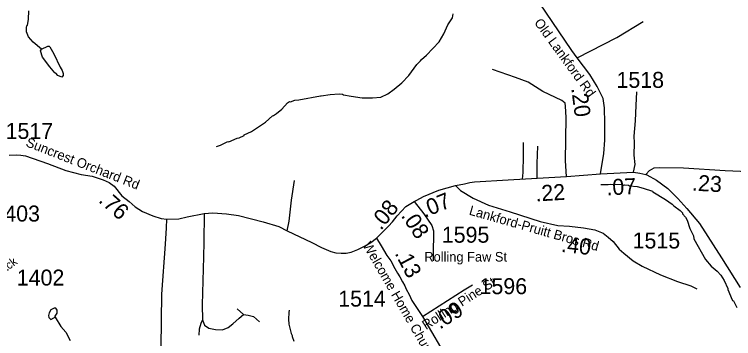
# Model space of a CAD drawing. Extents: x 1248089 to 1457196, y 820910 to 988753.
# Drawn here: x 1350937 to 1356563, y 891579 to 894116 of the extents above; entities that cross this region are included whole.
import ezdxf

# ---------------------------------------------------------------- set-up
doc = ezdxf.new("R2010")
doc.units = 0
for name, color, linetype in [('Exist Hydrographic Misc Water Feature', 7, 'Continuous'), ('Exist Road Non-System Type 51', 7, 'Continuous'), ('Exist Road Secondary Type 51 Attributed', 7, 'Continuous'), ('Exist Road Secondary Type 51 Label', 7, 'Continuous'), ('Prop GRAU CAT1 Cell', 7, 'Continuous'), ('Prop Lane Lines', 7, 'Continuous')]:
    doc.layers.add(name, color=color, linetype=linetype)

msp = doc.modelspace()

# ---------------------------------------------------------------- linework, layer by layer
at = {"layer": 'Exist Hydrographic Misc Water Feature'}
for points in [[(1351148.7, 893843.2), (1351084, 893898.6), (1351048.9, 893939.4), (1351031.8, 893979.8), (1351032.5, 894011.8), (1351034.9, 894027.7), (1351039.2, 894029.5), (1351048, 894079.4), (1351049.4, 894143.4)], [(1352518, 893081.8), (1352550.2, 893093.1), (1352606.8, 893119.8), (1352614.8, 893119.6), (1352679.4, 893146.2), (1352695.5, 893149.8), (1352735.9, 893168.8), (1352736, 893172.8), (1352792.6, 893199.6), (1352902.3, 893273), (1352955.3, 893321.8), (1352963.4, 893323.7), (1352987.8, 893341.1), (1353028.5, 893374.2), (1353073.6, 893423.1), (1353089.8, 893432.7), (1353097.8, 893432.5), (1353130, 893443.8), (1353162.1, 893447.1), (1353330.8, 893479.3), (1353336.8, 893477.4), (1353407, 893489.5), (1353479.2, 893493.8), (1353503.1, 893491.3), (1353511, 893487.2), (1353570.7, 893475.8), (1353658.5, 893463.8), (1353738.5, 893462), (1353802.7, 893468.4), (1353859.3, 893495.2), (1353908, 893530), (1353969.1, 893580.7), (1354022.4, 893637.5), (1354084.3, 893724), (1354115, 893753.3), (1354121.2, 893763.2), (1354159.9, 893796.3), (1354259.3, 893901.4), (1354297.7, 893963.1), (1354327.2, 894032.5), (1354364.4, 894087.7), (1354369.1, 894119.6)], [(1351148.7, 893843.2), (1351199.3, 893868), (1351208.9, 893868.1), (1351215.2, 893861.6), (1351246, 893806.9), (1351295.6, 893701.8), (1351311.1, 893677.4), (1351318.6, 893653.3), (1351318.2, 893637.3), (1351308, 893625.5), (1351278.3, 893638.2), (1351262.6, 893654.5), (1351254.7, 893658.7), (1351213.7, 893705.7), (1351157.4, 893780.9), (1351142.1, 893830.1), (1351148.7, 893843.2)], [(1355525.3, 892784.5), (1355581.3, 892783.3), (1355597.4, 892786.9), (1355693.3, 892784.7), (1355701.3, 892780.5), (1355709.3, 892782.4), (1355741.3, 892779.6), (1355749.1, 892775.4), (1355809, 892770.1), (1355856.7, 892757), (1355928.2, 892731.3), (1355930.4, 892726.3), (1356031.3, 892666.5), (1356081.9, 892631.9), (1356095.6, 892617.5), (1356144.8, 892580.4), (1356162.4, 892562.1), (1356164.3, 892556), (1356187.7, 892529.4), (1356199.1, 892505.1), (1356221.7, 892440.7), (1356248.4, 892384.1), (1356251.9, 892360), (1356344.3, 892197.9), (1356387.2, 892144.9), (1356434.3, 892105.8), (1356463.7, 892075.2), (1356490.7, 892034.6), (1356519.3, 891969.9), (1356519.1, 891961.9), (1356551.4, 891883.1), (1356555.2, 891877.1), (1356561.2, 891874.9), (1356587.3, 891822.8)], [(1351257, 891747.4), (1351256.3, 891754.1), (1351272.8, 891777.7), (1351273.3, 891801.7), (1351261.6, 891816), (1351247.6, 891818.3), (1351223.3, 891804.9), (1351208.8, 891781.2), (1351204.4, 891759.3), (1351206, 891743.3), (1351221.7, 891728.9), (1351246, 891742.4), (1351257, 891747.4)], [(1353087.4, 891800.3), (1353083, 891784.4), (1353081.8, 891730.5), (1353084.9, 891692.3), (1353103.4, 891619.9), (1353110.9, 891603.7), (1353110.8, 891595.7), (1353124, 891559.4)], [(1351257, 891747.4), (1351300.4, 891673.1), (1351339.1, 891629.1), (1351374, 891563.4)]]:
    msp.add_lwpolyline(points, dxfattribs=at)
at = {"layer": 'Exist Road Non-System Type 51'}
msp.add_line((1352729.5, 891767.7), (1352680.3, 891812.2), dxfattribs=at)
for points in [[(1355297, 893833.5), (1354946.3, 894353.9), (1354924.4, 894430.7), (1354935.3, 894492.9), (1355004.8, 894588.1), (1355081.6, 894639.3), (1355165.7, 894653.9), (1355330.3, 894661.3), (1355469.2, 894672.2), (1355531.4, 894686.9), (1355641.1, 894789.3)], [(1355338.5, 893774.8), (1355649.9, 893934.1), (1355854.8, 894059.6)], [(1355257.1, 892846.4), (1355249.2, 892970.8), (1355252.3, 893307.5), (1355249.2, 893396.3), (1355246.2, 893420.7), (1355218.7, 893442.2), (1355071.8, 893512.6), (1354955.6, 893586), (1354857.7, 893622.8), (1354677.2, 893684)], [(1355779.5, 892881), (1355792.9, 892942.2), (1355785.8, 893015), (1355788.2, 893111.3), (1355785.8, 893162.9), (1355795.2, 893282.6), (1355799.9, 893402.4), (1355807, 893510.4)], [(1354913.1, 892826.7), (1354916.1, 892879.4), (1354918.5, 893008.6), (1354918.5, 893114.2)], [(1355027.1, 892833.5), (1355026.4, 892949.9), (1355031, 893083.7)], [(1353070.6, 892422.8), (1353086.2, 892498.1), (1353104.7, 892662.4), (1353128.6, 892816.1)], [(1352422.9, 892557.3), (1352418.5, 892333.9), (1352416.8, 892219.1), (1352406.2, 891844.2), (1352408.8, 891724.9), (1352395.6, 891695.8), (1352382.3, 891653.4), (1352379.7, 891605.7)], [(1352146.2, 891322.4), (1352190, 891372.2), (1352200.6, 891393.4), (1352200.6, 891419.9), (1352190, 891435.8), (1352142.3, 891451.7), (1352105.3, 891467.6), (1352086.8, 891512.6), (1352092, 891925.9), (1352118.5, 892318), (1352126.4, 892446.5), (1352129.1, 892513.1)], [(1354213.2, 892278), (1354212.8, 892186.5)], [(1352408.8, 891724.9), (1352425, 891683.3), (1352457.8, 891659.8), (1352511.7, 891650.4), (1352565.5, 891648.1), (1352610.1, 891664.5), (1352645.2, 891695), (1352696.7, 891739.5), (1352729.5, 891767.7)], [(1352729.5, 891767.7), (1352767, 891763), (1352806.8, 891751.2), (1352856, 891709)]]:
    msp.add_lwpolyline(points, dxfattribs=at)
at = {"layer": 'Exist Road Secondary Type 51 Attributed'}
for points in [[(1355522.1, 892868.7), (1355547.5, 893028.2), (1355557.2, 893130.3), (1355557.2, 893264.1), (1355552.3, 893385.7), (1355542.6, 893458.6), (1355496.5, 893551.1), (1355438.1, 893645.9), (1355338.5, 893774.8), (1355297, 893833.5)], [(1350897.6, 893015), (1350951.6, 893016.5), (1350987.6, 893015), (1351025, 893009), (1351196, 892949), (1351340.7, 892895.1), (1351459.1, 892862.1), (1351546.1, 892850.1), (1351633, 892820), (1351679.5, 892800.5), (1351717, 892770.5), (1351778.5, 892697), (1351834, 892650.5), (1351881, 892608.8), (1351939.5, 892574.3), (1352020.5, 892539.8), (1352084.9, 892518.8), (1352129.1, 892513.1), (1352222.9, 892515.8), (1352288.8, 892532.3), (1352422.9, 892557.3), (1352489.8, 892562.3), (1352596.2, 892556.3), (1352690.7, 892541.3), (1352884.7, 892493.3), (1353006.2, 892455.8), (1353070.6, 892422.8), (1353264, 892331.3), (1353339, 892292.3), (1353411.8, 892261.1), (1353452.3, 892249.1), (1353492.8, 892247.6), (1353533.3, 892247.6), (1353570.8, 892255.1), (1353624.7, 892276.1), (1353680.2, 892304.6), (1353726.7, 892330.1), (1353770.3, 892365.4)], [(1355877.4, 892863.3), (1355904.1, 892894.4), (1355943, 892913.8), (1355986.7, 892916.3), (1356171.4, 892913.8), (1356497, 892894.4), (1356793.5, 892879.8), (1356936.9, 892874.9), (1357048.7, 892865.2)], [(1354388.7, 892775.8), (1354457.9, 892790), (1354499.8, 892800.9), (1354537.6, 892806.3), (1354799.1, 892819.9), (1355027.1, 892833.5), (1355257.1, 892846.4), (1355522.1, 892868.7)], [(1355522.1, 892868.7), (1355779.5, 892881), (1355829.8, 892874.2), (1355877.4, 892863.3)], [(1355877.4, 892863.3), (1355885.8, 892859.2), (1355959.2, 892819.2), (1356048.7, 892754.1), (1356127, 892675.4), (1356196.2, 892596), (1356295.5, 892479.3), (1356468.2, 892211.3), (1356615.8, 891978.5)], [(1354063.6, 892650.9), (1354086.6, 892663.2), (1354138.3, 892690.3), (1354258.6, 892739.2), (1354388.7, 892775.8)], [(1354388.7, 892775.8), (1354426.4, 892736.4), (1354525.7, 892676.7), (1354646, 892622.4), (1354816.6, 892570.9), (1355049.5, 892495.6), (1355188.6, 892463.7), (1355280.2, 892458.9), (1355389.3, 892446.7), (1355478.8, 892430.4), (1355541.7, 892404.6), (1355582.3, 892373.4), (1355621.4, 892338.2), (1355667.6, 892278.4), (1355705.3, 892247.2), (1355777.4, 892188.2), (1355848.7, 892146.1), (1355992.7, 892078.3), (1356125.6, 892026.7), (1356228.2, 891990.9), (1356274.4, 891967.9)], [(1353770.3, 892365.4), (1353786.7, 892381), (1353841.9, 892437), (1353862.6, 892459.9), (1353895.3, 892493.3), (1353932.1, 892539), (1354000.4, 892612.2), (1354063.6, 892650.9)], [(1354063.6, 892650.9), (1354140.4, 892555.3), (1354202, 892463), (1354214.5, 892420.9), (1354214.5, 892374.8), (1354213.2, 892278)], [(1353770.3, 892365.4), (1353807.1, 892304.6), (1353851.7, 892229.6), (1353880.8, 892187), (1353913.7, 892128.3), (1353933, 892091.9), (1353952.4, 892063.5), (1353973.6, 892023.1), (1353991, 891992.7), (1354002.5, 891966.4), (1354025.6, 891923.9), (1354046.7, 891877.5), (1354129.4, 891751.2)], [(1354129.4, 891751.2), (1354456.3, 891961.4), (1354519.7, 891999.2)], [(1354129.4, 891751.2), (1354269.5, 891510.8), (1354296.7, 891470.2), (1354322, 891433.7), (1354384.3, 891340.8), (1354576.8, 891168.4), (1354602.3, 891141.9), (1354623.8, 891115.4), (1354657.1, 891078.7), (1354696.3, 891035.9), (1354721.7, 891007.4), (1354778.8, 890940.2), (1354860, 890839.6), (1354905, 890755.2)]]:
    msp.add_lwpolyline(points, dxfattribs=at)

# ---------------------------------------------------------------- texts
at = {"layer": 'Exist Road Secondary Type 51 Label'}
for s, height, rotation, p in [('Old Lankford Rd', 75, 305.9941, (1355000, 894050.5)), ('Suncrest Orchard Rd', 75, 338.6829, (1351021, 893085.8)), ('Lankford-Pruitt Bros Rd', 75, 344.1206, (1354488.9, 892549.7)), ('Welcome Home Church Rd', 75, 299.9327, (1353659.2, 892310.4)), ('Rolling Faw St', 75, 0.0295, (1354144.2, 892181.5)), ('Hardtack', 65.62, 36.6596, (1350684.3, 891959.2)), ('Rolling Pine St', 75, 32.8691, (1354157.4, 891645.2))]:
    msp.add_text(s, height=height, rotation=rotation, dxfattribs=at).set_placement(p)
at = {"layer": 'Prop GRAU CAT1 Cell'}
for s, rotation, p in [('.20', 277.5888, (1355292.4, 893536.6)), ('.23', 356.5806, (1356235.8, 892737.5)), ('.22', 3.4066, (1355016.9, 892651.6)), ('.07', 2.7173, (1355571.3, 892699.4)), ('.07', 22.1064, (1354146.9, 892523.1)), ('.76', 318.4596, (1351589, 892652.5)), ('.08', 51.1769, (1353804.4, 892420.3)), ('.08', 303.6966, (1353957.4, 892540.1)), ('.40', 353.6118, (1355210.2, 892257.8)), ('.13', 297.6882, (1353909.5, 892246.5)), ('.09', 32.7408, (1354265.6, 891648.1))]:
    msp.add_text(s, height=125, rotation=rotation, dxfattribs=at).set_placement(p)
at = {"layer": 'Prop Lane Lines'}
for s, p in [('1518', (1355647.3, 893540.6)), ('1517', (1350868.6, 893141)), ('1403', (1350765.5, 892495)), ('1595', (1354280.8, 892329.1)), ('1515', (1355773.2, 892283.9)), ('1402', (1350956.2, 891993.9)), ('1596', (1354576.1, 891926.6)), ('1514', (1353470.6, 891829.2))]:
    msp.add_text(s, height=125, dxfattribs=at).set_placement(p)

doc.saveas('drawing.dxf')
